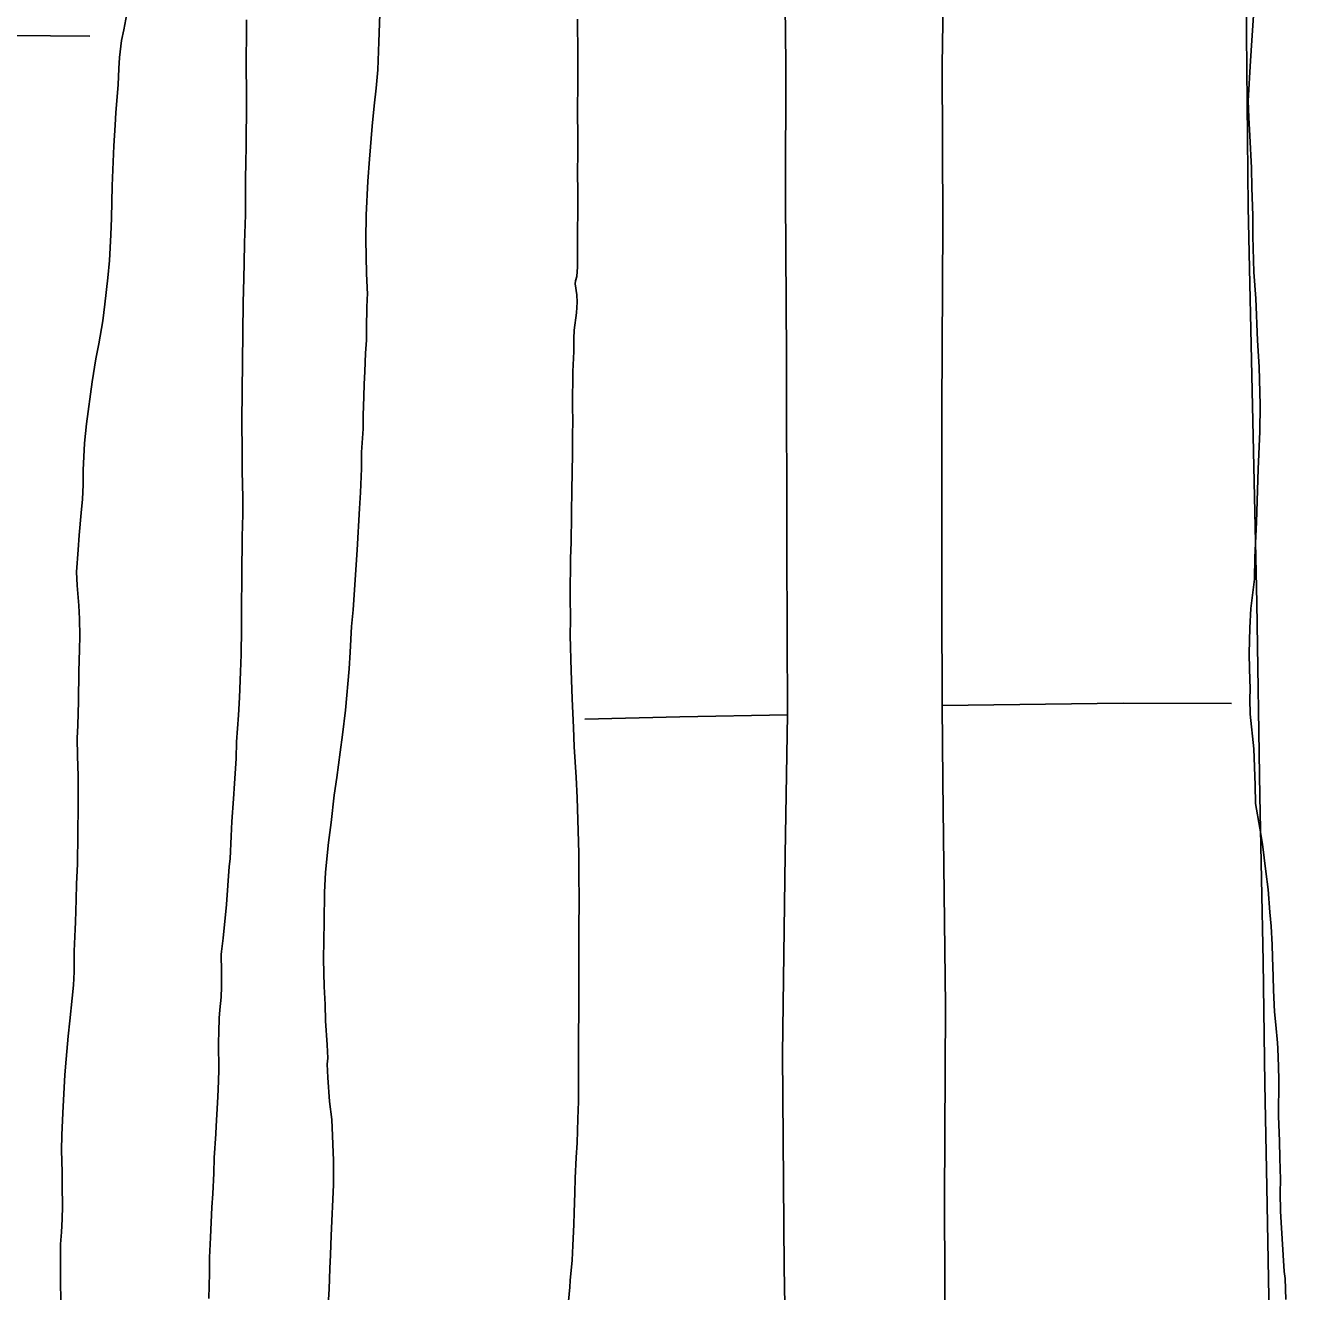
# Model space of a CAD drawing. Extents: x 3508733 to 3546731, y 546897 to 572481.
# Drawn here: x 3532290 to 3533961, y 554990 to 556625 of the extents above; entities that cross this region are included whole.
import ezdxf

# ---------------------------------------------------------------- set-up
doc = ezdxf.new("R2010")
doc.units = 0
for name, color, linetype in [('V-DTCH-CNTR', 7, 'Continuous'), ('V-GRID-MAJR', 7, 'Continuous'), ('V-SITE-VEGE', 7, 'Continuous')]:
    doc.layers.add(name, color=color, linetype=linetype)

msp = doc.modelspace()

# ---------------------------------------------------------------- linework, layer by layer
at = {"layer": 'V-DTCH-CNTR'}
for points in [[(3533855.7, 557357.9), (3533858.7, 557085.4), (3533863.8, 556851.5), (3533866.1, 556741.6), (3533867.8, 556660.4), (3533870.2, 556391.2), (3533876, 556134.3), (3533881.5, 555879.7), (3533885.5, 555629.6), (3533889.8, 555416.1), (3533891.9, 555258)], [(3533477.2, 556740.8), (3533477.2, 556738), (3533474.7, 556575.1), (3533475.5, 556369.5), (3533474.1, 556129.6), (3533474.2, 555881), (3533474.9, 555747), (3533475.4, 555649.5), (3533479.2, 555359), (3533477.6, 555107.5), (3533479.2, 554793.1), (3533479.9, 554711.2)], [(3533271.1, 556727.1), (3533272.8, 556576.8), (3533272.2, 556404.2), (3533273.5, 556198.7), (3533274.1, 555948.6), (3533274.7, 555735.1)], [(3532372.9, 556612.3), (3532220.3, 556613.3), (3532048.3, 556610.8), (3531946.8, 556604.8)], [(3533474.9, 555747), (3533708.8, 555749.8), (3533848.6, 555749.5)], [(3533274.7, 555735.1), (3533135.7, 555732.2), (3533012.7, 555729.1)], [(3533274.7, 555735.1), (3533271.6, 555554.5), (3533268.4, 555296.5), (3533270.4, 555020.9), (3533275.4, 554750.2), (3533276.2, 554710.4)], [(3533891.9, 555258), (3533894.3, 555125), (3533897.9, 554934.8), (3533908.2, 554728.5)]]:
    msp.add_lwpolyline(points, dxfattribs=at)
at = {"layer": 'V-GRID-MAJR'}
msp.add_spline([(3534014.5, 552440.3), (3533972.2, 558498.1), (3533929.9, 564559), (3533887.5, 570620), (3533887.5, 570623)], degree=3, dxfattribs=at)
at = {"layer": 'V-SITE-VEGE'}
for points in [[(3532718.7, 555948.2), (3532721.6, 556001.6), (3532722.8, 556022.4), (3532724.1, 556053.4), (3532724.3, 556074.2), (3532726.3, 556104.6), (3532726.5, 556121.9), (3532727.4, 556146.2), (3532727.6, 556162.5), (3532728.7, 556178.8), (3532729.3, 556202.2), (3532730.5, 556219.1), (3532730.6, 556236.4), (3532731.2, 556260.1), (3532731.4, 556272.9), (3532732.1, 556278), (3532730.5, 556305.2), (3532729.7, 556349.4), (3532730.1, 556380.7), (3532732.2, 556424.9), (3532734.7, 556453.3), (3532738.1, 556495.8), (3532740.6, 556522.1), (3532743.1, 556545.1), (3532745.3, 556568.4), (3532746.4, 556604.6), (3532748.7, 556665)], [(3532342.4, 555289.8), (3532345, 555319.6), (3532347.4, 555339.4), (3532350, 555368.5), (3532351.8, 555385.7), (3532352.6, 555402.7), (3532352.9, 555429.6), (3532354.2, 555457.7), (3532354.3, 555467), (3532355.3, 555496.1), (3532355.8, 555515.9), (3532357.1, 555542.5), (3532358, 555618.3), (3532357.8, 555629.9), (3532358.1, 555655.5), (3532357.1, 555682), (3532356.7, 555704.8), (3532357.5, 555721.1), (3532358.5, 555752.7), (3532359, 555790.8), (3532359.9, 555819.3), (3532360.1, 555836.6), (3532359.8, 555859), (3532358.7, 555876.3), (3532356.7, 555902.2), (3532356, 555919.8), (3532357.9, 555948), (3532359.4, 555967.2), (3532362, 555995.9), (3532363.5, 556013.8), (3532364.3, 556032.1), (3532364.5, 556051.3), (3532366.2, 556086.1), (3532368.7, 556111.1), (3532376.1, 556165.4), (3532380.9, 556195.1), (3532384.6, 556214.3), (3532389.8, 556244), (3532392.6, 556265.7), (3532396.5, 556299.6), (3532398.3, 556322.3), (3532400, 556355.5), (3532401.2, 556377), (3532401.7, 556418.6), (3532403.9, 556470.4), (3532405.8, 556497.2), (3532406.6, 556513.6), (3532409.6, 556549.4), (3532410.5, 556570.2), (3532411.6, 556584.5), (3532414.1, 556606.3), (3532417.1, 556620.3), (3532420.9, 556641.1)], [(3533919, 554979.3), (3533918.1, 555006.4), (3533917, 555015.2), (3533913.1, 555078.8), (3533912, 555093.6), (3533911.7, 555117.1), (3533911.9, 555134.2), (3533911.1, 555161.9), (3533910.7, 555183.7), (3533909.3, 555216), (3533909.9, 555262.5), (3533909.5, 555280.2), (3533908.6, 555303.8), (3533908.1, 555310.8), (3533906, 555334.4), (3533904.4, 555350.9), (3533902.9, 555379.2), (3533902.6, 555396.8), (3533901.7, 555421.6), (3533901.3, 555437.5), (3533899.8, 555461.6), (3533898.2, 555479.9), (3533896.2, 555509.3), (3533892.9, 555532.3), (3533888.6, 555567.7), (3533885.3, 555588.4), (3533879.8, 555620.2), (3533879.5, 555643.8), (3533877.7, 555690.9), (3533872.9, 555735.7), (3533872.5, 555755.1), (3533872.7, 555768.6), (3533871.8, 555794), (3533871.4, 555814), (3533872.4, 555847.5), (3533873.9, 555872.2), (3533878.4, 555910.4), (3533878.7, 555938.1), (3533881, 555984), (3533883, 556052.3), (3533885.3, 556101.1), (3533885.7, 556135.2), (3533884.5, 556184.7), (3533882.5, 556218.8), (3533880.2, 556273), (3533877.6, 556307.2), (3533876.4, 556353.7), (3533876.1, 556380.2), (3533874.8, 556416.1), (3533874.5, 556442), (3533872.6, 556483.3), (3533871.1, 556506.8), (3533870.2, 556528.6), (3533873.1, 556580.4), (3533875.2, 556606.3), (3533877.4, 556645.1)], [(3532575.7, 556633.2), (3532574.9, 556563.5), (3532575.7, 556549.4), (3532575.7, 556525.7), (3532575.1, 556471.6), (3532574.5, 556446.7), (3532574.3, 556430), (3532574.3, 556400.6), (3532574.1, 556381.1), (3532573, 556344.9), (3532572.7, 556318.7), (3532571.9, 556299.5), (3532571.2, 556267.5), (3532569.4, 556114.5), (3532569.9, 556075.2), (3532570, 556050.2), (3532570.8, 556015.3), (3532570.6, 555994.2), (3532570, 555965.1), (3532569.4, 555915.5), (3532568.9, 555870.7), (3532568.9, 555846), (3532568.5, 555812.8), (3532568, 555790.4), (3532566.6, 555757.1), (3532565.4, 555734.4), (3532562.8, 555699.8), (3532562.2, 555678.4), (3532559.9, 555646.1), (3532558.7, 555626.3), (3532556.8, 555596.9), (3532555.9, 555578), (3532554.3, 555548.9), (3532553.2, 555538.7), (3532549.5, 555489.7), (3532545.5, 555446.3), (3532543.3, 555429), (3532543, 555425.2), (3532543.4, 555403.1), (3532543.1, 555383.2), (3532542.7, 555370.1), (3532541.2, 555353.5), (3532540.4, 555342.9), (3532539.6, 555325), (3532539.4, 555311.3), (3532539.7, 555275.4), (3532539.1, 555250.1), (3532537.9, 555233.2), (3532536.3, 555203.1), (3532535.8, 555193.2), (3532533.9, 555162.5), (3532533.4, 555142.7), (3532532.1, 555115.8), (3532530.9, 555098.5), (3532528.9, 555059.2), (3532527.9, 555033.6), (3532527.7, 555013.1), (3532527, 554980.5)], [(3533003.4, 556634.1), (3533003.9, 556587.7), (3533003.9, 556559.3), (3533003.3, 556508.1), (3533003.7, 556487.9), (3533003.7, 556457.8), (3533003.4, 556438.9), (3533004, 556407.6), (3533003.2, 556337.5), (3533003.3, 556314.1), (3533002.5, 556301.6), (3533000.9, 556295.9), (3533000.5, 556292.1), (3533002.6, 556277.6), (3533002.8, 556268.4), (3533002, 556254.3), (3532999.2, 556231.9), (3532998.7, 556221.4), (3532998.5, 556204.7), (3532997.3, 556178.8), (3532996.8, 556134.7), (3532997.2, 556113.2), (3532997, 556097.8), (3532997.1, 556075.8), (3532996.7, 556045), (3532996.2, 556028.1), (3532995.4, 555957.7), (3532994.5, 555937.2), (3532994, 555888.3), (3532994.2, 555858.2), (3532994, 555837.4), (3532995.1, 555791.6), (3532995.6, 555780.1), (3532996.3, 555755.7), (3532998.1, 555718.6), (3532999.1, 555693.6), (3533001.8, 555654.2), (3533003.1, 555627.6), (3533004.2, 555585.1), (3533004.9, 555555.9), (3533004.9, 555530.3), (3533005.4, 555494.2), (3533005, 555459.3), (3533005.1, 555436.9), (3533004.9, 555414.8), (3533005.1, 555354.3), (3533004.7, 555317.8), (3533004.8, 555294.5), (3533004.5, 555271.4), (3533004.7, 555235.3), (3533003.8, 555212.6), (3533002.8, 555181.8), (3533001.7, 555162.7), (3533000.4, 555136.1)], [(3532680.2, 554959.4), (3532682.5, 554992.6), (3532683.1, 555019.2), (3532684, 555036.8), (3532684.9, 555062.1), (3532687.9, 555127.6), (3532687.9, 555159), (3532686, 555211.8), (3532683, 555235.2), (3532680.5, 555266.3), (3532679.7, 555283.3), (3532680.5, 555291.3), (3532680, 555308.5), (3532677.8, 555339.3), (3532677.4, 555360.7), (3532676.1, 555383.8), (3532675.2, 555419.3), (3532675.8, 555467.3), (3532676.5, 555505.4), (3532677.8, 555531.6), (3532681.7, 555570), (3532684.9, 555595.6), (3532688.8, 555631), (3532692.3, 555653.7), (3532696.5, 555686.6), (3532699.7, 555709), (3532703.5, 555741), (3532708.3, 555794.3), (3532709.5, 555816.1), (3532711.2, 555849), (3532713.3, 555870.8), (3532718.7, 555948.2)], [(3532335.6, 554974.4), (3532335, 555005.7), (3532335.2, 555024.6), (3532335.2, 555050.9), (3532336.6, 555066.2), (3532337.4, 555083.2), (3532337.6, 555099.8), (3532337.3, 555126), (3532337.2, 555143.6), (3532336.5, 555172.1), (3532336.8, 555191.7), (3532338.1, 555220.4), (3532340.9, 555269.4), (3532342.4, 555289.8)], [(3533000.4, 555136.1), (3532999.9, 555117.2), (3532998.9, 555091.6), (3532998.7, 555076), (3532997.5, 555048.8), (3532996.3, 555030.2), (3532993.8, 555003.7), (3532993.3, 554995.1), (3532991.1, 554968.2)]]:
    msp.add_lwpolyline(points, dxfattribs=at)

doc.saveas('drawing.dxf')
